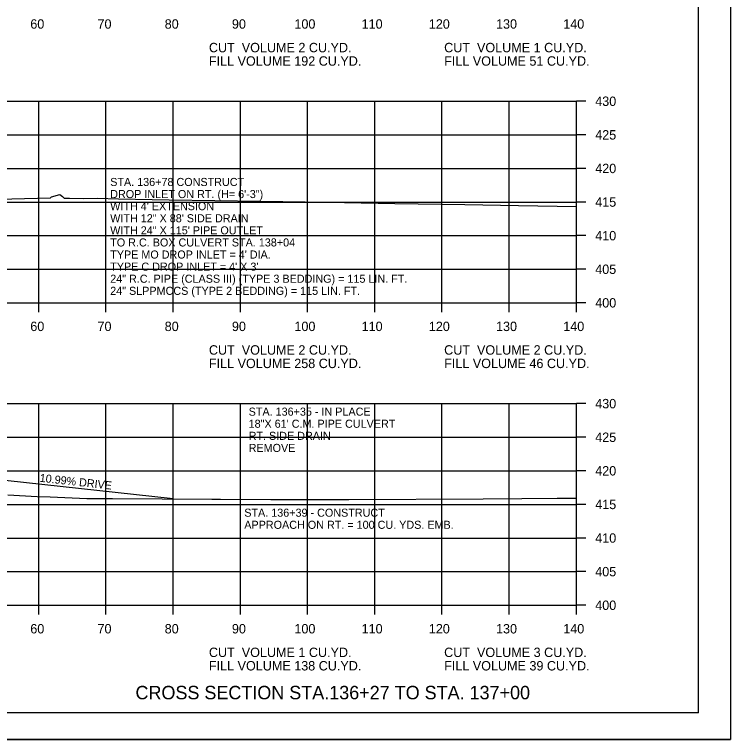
# Model space of a CAD drawing. Extents: x 1538688 to 1540766, y 656250 to 671912.
# Drawn here: x 1538914.6 to 1539021.1, y 661671.3 to 661779.2 of the extents above; entities that cross this region are included whole.
import ezdxf

# ---------------------------------------------------------------- set-up
doc = ezdxf.new("R2010")
doc.units = 0
for name, color, linetype in [('15', 7, 'Continuous'), ('16', 7, 'Continuous'), ('18', 7, 'Continuous'), ('22', 7, 'Continuous'), ('26', 7, 'Continuous'), ('40', 7, 'Continuous'), ('7', 7, 'Continuous'), ('Borings', 7, 'Continuous'), ('Default', 7, 'Continuous'), ('Horizontal Alignment', 7, 'Continuous'), ('RipRap', 7, 'Continuous')]:
    doc.layers.add(name, color=color, linetype=linetype)

msp = doc.modelspace()

# ---------------------------------------------------------------- linework, layer by layer
at = {"layer": '16'}
msp.add_line((1538938.18, 661707.15), (1538913.16, 661709.89), dxfattribs=at)
at = {"layer": '18'}
for points in [[(1538910.25, 661751.71), (1538919.91, 661751.95), (1538920.07, 661752.13), (1538921.31, 661752.43), (1538921.7, 661752.14), (1538921.95, 661751.93), (1538922.39, 661751.91), (1538922.75, 661751.9), (1538924.91, 661751.88), (1538926.91, 661751.89), (1538930.05, 661751.81), (1538937.6, 661751.68), (1538951.19, 661751.47), (1538961.12, 661751.29), (1538971.17, 661751.09), (1538981.59, 661750.95), (1538989.55, 661750.8), (1538998.18, 661750.69)], [(1538913.59, 661707.75), (1538917.92, 661707.51), (1538919.86, 661707.46), (1538925.32, 661707.23), (1538929.17, 661707.21), (1538943.94, 661707.11), (1538945.23, 661707.1), (1538952.71, 661707.05), (1538962.31, 661707.04), (1538964.34, 661707.05), (1538984.29, 661707.18), (1538990.07, 661707.2), (1538995.34, 661707.28), (1538998.18, 661707.26)]]:
    msp.add_lwpolyline(points, dxfattribs=at)
at = {"layer": '22'}
for p, q in [((1538718.18, 661766.33), (1538998.18, 661766.33)), ((1538918.18, 661736.33), (1538918.18, 661766.33)), ((1538928.18, 661736.33), (1538928.18, 661766.33)), ((1538938.18, 661736.33), (1538938.18, 661766.33)), ((1538948.18, 661736.33), (1538948.18, 661766.33)), ((1538958.18, 661736.33), (1538958.18, 661766.33)), ((1538968.18, 661736.33), (1538968.18, 661766.33)), ((1538978.18, 661736.33), (1538978.18, 661766.33)), ((1538988.18, 661736.33), (1538988.18, 661766.33)), ((1538998.18, 661736.33), (1538998.18, 661766.33)), ((1538718.18, 661761.33), (1538998.18, 661761.33)), ((1538718.18, 661756.33), (1538998.18, 661756.33)), ((1538718.18, 661751.33), (1538998.18, 661751.33)), ((1538718.18, 661746.33), (1538998.18, 661746.33)), ((1538718.18, 661741.33), (1538998.18, 661741.33)), ((1538718.18, 661736.33), (1538998.18, 661736.33)), ((1538718.18, 661721.33), (1538998.18, 661721.33)), ((1538918.18, 661691.33), (1538918.18, 661721.33)), ((1538928.18, 661691.33), (1538928.18, 661721.33)), ((1538938.18, 661691.33), (1538938.18, 661721.33)), ((1538948.18, 661691.33), (1538948.18, 661721.33)), ((1538958.18, 661691.33), (1538958.18, 661721.33)), ((1538968.18, 661691.33), (1538968.18, 661721.33)), ((1538978.18, 661691.33), (1538978.18, 661721.33)), ((1538988.18, 661691.33), (1538988.18, 661721.33)), ((1538998.18, 661691.33), (1538998.18, 661721.33)), ((1538718.18, 661716.33), (1538998.18, 661716.33)), ((1538718.18, 661711.33), (1538998.18, 661711.33)), ((1538718.18, 661706.33), (1538998.18, 661706.33)), ((1538718.18, 661701.33), (1538998.18, 661701.33)), ((1538718.18, 661696.33), (1538998.18, 661696.33)), ((1538718.18, 661691.33), (1538998.18, 661691.33))]:
    msp.add_line(p, q, dxfattribs=at)
at = {"layer": '26'}
msp.add_line((1538687.78, 661671.35), (1539021.11, 661671.35), dxfattribs=at)
msp.add_lwpolyline([(1538687.77, 661884.68), (1539021.11, 661884.68), (1539021.11, 661671.35), (1538687.77, 661671.35)], close=True, dxfattribs=at)
at = {"layer": 'Borings'}
for p, q in [((1538998.18, 661736.33), (1538998.18, 661766.33)), ((1538999.58, 661766.33), (1538998.18, 661766.33)), ((1538999.58, 661761.33), (1538998.18, 661761.33)), ((1538999.58, 661756.33), (1538998.18, 661756.33)), ((1538999.58, 661751.33), (1538998.18, 661751.33)), ((1538999.58, 661746.33), (1538998.18, 661746.33)), ((1538999.58, 661741.33), (1538998.18, 661741.33)), ((1538718.18, 661736.33), (1538998.18, 661736.33)), ((1538918.18, 661734.93), (1538918.18, 661736.33)), ((1538928.18, 661734.93), (1538928.18, 661736.33)), ((1538938.18, 661734.93), (1538938.18, 661736.33)), ((1538948.18, 661734.93), (1538948.18, 661736.33)), ((1538958.18, 661734.93), (1538958.18, 661736.33)), ((1538968.18, 661734.93), (1538968.18, 661736.33)), ((1538978.18, 661734.93), (1538978.18, 661736.33)), ((1538988.18, 661734.93), (1538988.18, 661736.33)), ((1538998.18, 661734.93), (1538998.18, 661736.33)), ((1538999.58, 661736.33), (1538998.18, 661736.33)), ((1538998.18, 661691.33), (1538998.18, 661721.33)), ((1538999.58, 661721.33), (1538998.18, 661721.33)), ((1538999.58, 661716.33), (1538998.18, 661716.33)), ((1538999.58, 661711.33), (1538998.18, 661711.33)), ((1538999.58, 661706.33), (1538998.18, 661706.33)), ((1538999.58, 661701.33), (1538998.18, 661701.33)), ((1538999.58, 661696.33), (1538998.18, 661696.33)), ((1538718.18, 661691.33), (1538998.18, 661691.33)), ((1538918.18, 661689.93), (1538918.18, 661691.33)), ((1538928.18, 661689.93), (1538928.18, 661691.33)), ((1538938.18, 661689.93), (1538938.18, 661691.33)), ((1538948.18, 661689.93), (1538948.18, 661691.33)), ((1538958.18, 661689.93), (1538958.18, 661691.33)), ((1538968.18, 661689.93), (1538968.18, 661691.33)), ((1538978.18, 661689.93), (1538978.18, 661691.33)), ((1538988.18, 661689.93), (1538988.18, 661691.33)), ((1538998.18, 661689.93), (1538998.18, 661691.33)), ((1538999.58, 661691.33), (1538998.18, 661691.33))]:
    msp.add_line(p, q, dxfattribs=at)
at = {"layer": 'RipRap'}
for q in [(1539016.36, 661880.79), (1538700.18, 661675.33)]:
    msp.add_line((1539016.36, 661675.33), q, dxfattribs=at)

# ---------------------------------------------------------------- texts
at = {"layer": '15'}
msp.add_text('CROSS SECTION STA.136+27 TO STA. 137+00', height=2, dxfattribs=at).set_placement((1538932.57, 661677.33))
at = {"layer": '16'}
msp.add_text('10.99% DRIVE', height=1.2, rotation=353.73, dxfattribs=at).set_placement((1538918.27, 661709.71))
at = {"layer": '40'}
for s, p in [('STA. 136+78 CONSTRUCT', (1538928.81, 661753.72)), ('DROP INLET ON RT. (H= 6\'-3")', (1538928.81, 661751.92)), ("WITH 4' EXTENSION ", (1538928.81, 661750.12)), ('WITH 12" X 88\' SIDE DRAIN', (1538928.81, 661748.32)), ('WITH 24" X 115\' PIPE OUTLET', (1538928.81, 661746.52)), ('TO R.C. BOX CULVERT STA. 138+04', (1538928.81, 661744.72)), ("TYPE MO DROP INLET = 4' DIA.", (1538928.81, 661742.92)), ("TYPE C DROP INLET = 4' X 3'", (1538928.81, 661741.12)), ('24" R.C. PIPE (CLASS III) (TYPE 3 BEDDING) = 115 LIN. FT.', (1538928.81, 661739.32)), ('24" SLPPMCCS (TYPE 2 BEDDING) = 115 LIN. FT.', (1538928.81, 661737.52))]:
    msp.add_text(s, height=1.2, dxfattribs=at).set_placement(p)
at = {"layer": '7'}
for s, p in [('STA. 136+39 - CONSTRUCT', (1538948.76, 661704.5)), ('APPROACH ON RT. = 100 CU. YDS. EMB.', (1538948.76, 661702.7))]:
    msp.add_text(s, height=1.2, dxfattribs=at).set_placement(p)
at = {"layer": 'Default'}
for s, p in [('STA. 136+35 - IN PLACE', (1538949.41, 661719.54)), ('18"X 61\' C.M. PIPE CULVERT', (1538949.41, 661717.74)), ('RT. SIDE DRAIN', (1538949.41, 661715.94)), ('REMOVE', (1538949.41, 661714.14))]:
    msp.add_text(s, height=1.2, dxfattribs=at).set_placement(p)
at = {"layer": 'Horizontal Alignment'}
for s, p in [('60', (1538916.92, 661777.13)), ('70', (1538926.92, 661777.13)), ('80', (1538936.92, 661777.13)), ('90', (1538946.92, 661777.13)), ('100', (1538956.22, 661777.13)), ('110', (1538966.22, 661777.13)), ('120', (1538976.22, 661777.13)), ('130', (1538986.22, 661777.13)), ('140', (1538996.22, 661777.13)), ('CUT  VOLUME 2 CU.YD.', (1538943.5, 661773.62)), ('CUT  VOLUME 1 CU.YD.', (1538978.5, 661773.62)), ('FILL VOLUME 192 CU.YD.', (1538943.5, 661771.62)), ('FILL VOLUME 51 CU.YD.', (1538978.5, 661771.62)), ('430', (1539000.98, 661765.63)), ('425', (1539000.98, 661760.63)), ('420', (1539000.98, 661755.63)), ('415', (1539000.98, 661750.63)), ('410', (1539000.98, 661745.63)), ('405', (1539000.98, 661740.63)), ('400', (1539000.98, 661735.63)), ('60', (1538916.92, 661732.13)), ('70', (1538926.92, 661732.13)), ('80', (1538936.92, 661732.13)), ('90', (1538946.92, 661732.13)), ('100', (1538956.22, 661732.13)), ('110', (1538966.22, 661732.13)), ('120', (1538976.22, 661732.13)), ('130', (1538986.22, 661732.13)), ('140', (1538996.22, 661732.13)), ('CUT  VOLUME 2 CU.YD.', (1538943.5, 661728.62)), ('CUT  VOLUME 2 CU.YD.', (1538978.5, 661728.62)), ('FILL VOLUME 258 CU.YD.', (1538943.5, 661726.62)), ('FILL VOLUME 46 CU.YD.', (1538978.5, 661726.62)), ('430', (1539000.98, 661720.63)), ('425', (1539000.98, 661715.63)), ('420', (1539000.98, 661710.63)), ('415', (1539000.98, 661705.63)), ('410', (1539000.98, 661700.63)), ('405', (1539000.98, 661695.63)), ('400', (1539000.98, 661690.63)), ('60', (1538916.92, 661687.13)), ('70', (1538926.92, 661687.13)), ('80', (1538936.92, 661687.13)), ('90', (1538946.92, 661687.13)), ('100', (1538956.22, 661687.13)), ('110', (1538966.22, 661687.13)), ('120', (1538976.22, 661687.13)), ('130', (1538986.22, 661687.13)), ('140', (1538996.22, 661687.13)), ('CUT  VOLUME 1 CU.YD.', (1538943.5, 661683.62)), ('CUT  VOLUME 3 CU.YD.', (1538978.5, 661683.62)), ('FILL VOLUME 138 CU.YD.', (1538943.5, 661681.62)), ('FILL VOLUME 39 CU.YD.', (1538978.5, 661681.62))]:
    msp.add_text(s, height=1.4, dxfattribs=at).set_placement(p)

doc.saveas('drawing.dxf')
